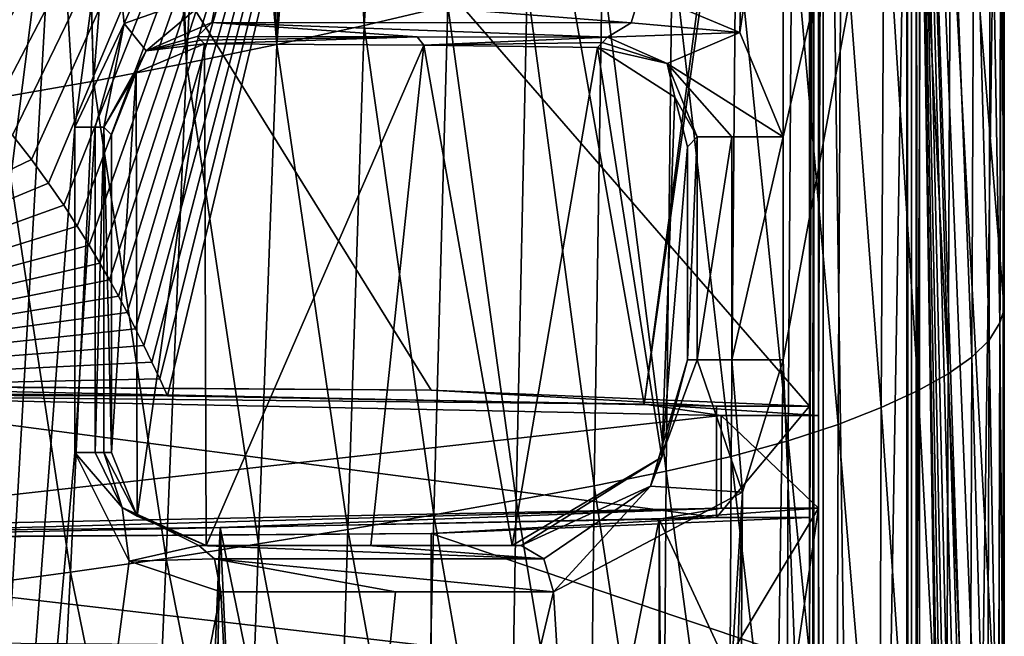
# Model space of a CAD drawing. Extents: x -250 to 250, y -430 to 356.
# Tile 532 of 656: x 230.39 to 241, y -376.58 to -369.94. Entities that reach past the tile are written whole.
import ezdxf

# ---------------------------------------------------------------- set-up
doc = ezdxf.new("R2010")
doc.units = 0
doc.header["$LTSCALE"] = 26.699852
for name, color, linetype in [('4402', 7, 'CONTINUOUS'), ('4465', 7, 'CONTINUOUS'), ('4468', 7, 'CONTINUOUS'), ('4498', 7, 'CONTINUOUS'), ('4507', 7, 'CONTINUOUS'), ('4509', 7, 'CONTINUOUS'), ('4540', 7, 'CONTINUOUS'), ('4558', 7, 'CONTINUOUS'), ('4586', 7, 'CONTINUOUS'), ('4591', 7, 'CONTINUOUS'), ('4595', 7, 'CONTINUOUS'), ('4596', 7, 'CONTINUOUS'), ('4600', 7, 'CONTINUOUS'), ('4623', 7, 'CONTINUOUS'), ('4629', 7, 'CONTINUOUS'), ('4641', 7, 'CONTINUOUS'), ('4656', 7, 'CONTINUOUS'), ('4702', 7, 'CONTINUOUS'), ('4711', 7, 'CONTINUOUS'), ('4723', 7, 'CONTINUOUS'), ('4729', 7, 'CONTINUOUS'), ('4774', 7, 'CONTINUOUS'), ('4775', 7, 'CONTINUOUS'), ('4784', 7, 'CONTINUOUS'), ('4788', 7, 'CONTINUOUS'), ('4818', 7, 'CONTINUOUS'), ('4858', 7, 'CONTINUOUS'), ('4865', 7, 'CONTINUOUS'), ('4876', 7, 'CONTINUOUS'), ('4886', 7, 'CONTINUOUS'), ('4902', 7, 'CONTINUOUS'), ('4919', 7, 'CONTINUOUS'), ('4950', 7, 'CONTINUOUS'), ('4992', 7, 'CONTINUOUS'), ('5003', 7, 'CONTINUOUS'), ('5010', 7, 'CONTINUOUS'), ('5019', 7, 'CONTINUOUS'), ('5054', 7, 'CONTINUOUS'), ('5064', 7, 'CONTINUOUS'), ('5095', 7, 'CONTINUOUS'), ('5113', 7, 'CONTINUOUS'), ('5117', 7, 'CONTINUOUS')]:
    doc.layers.add(name, color=color, linetype=linetype)

msp = doc.modelspace()

# ---------------------------------------------------------------- linework, layer by layer
at = {"layer": '4402', "color": 7, "linetype": 'CONTINUOUS'}
for points in [[(231.299, -374.6, -14.392), (231.382, -374.6, -12.01), (231.658, -375.284, -11.859), (231.299, -374.6, -14.392)], [(231.497, -375.191, -14.266), (231.299, -374.6, -14.392), (231.658, -375.284, -11.859), (231.497, -375.191, -14.266)], [(232.404, -375.6, -11.408), (231.497, -375.191, -14.266), (231.658, -375.284, -11.859), (232.404, -375.6, -11.408)], [(232.325, -375.6, -13.66), (231.497, -375.191, -14.266), (232.404, -375.6, -11.408), (232.325, -375.6, -13.66)]]:
    msp.add_3dface(points, dxfattribs=at)
at = {"layer": '4465', "color": 7, "linetype": 'CONTINUOUS'}
for points in [[(236.726, -370.125, -10.176), (237.367, -370.407, -8.925), (236.672, -370.181, -8.616), (236.726, -370.125, -10.176)], [(236.672, -370.181, -8.616), (237.367, -370.407, -8.925), (236.618, -370.237, -7.069), (236.672, -370.181, -8.616)], [(236.618, -370.237, -7.069), (237.367, -370.407, -8.925), (237.452, -370.772, -5.47), (236.618, -370.237, -7.069)], [(237.367, -370.407, -8.925), (237.692, -371.197, -8.155), (237.452, -370.772, -5.47), (237.367, -370.407, -8.925)], [(237.452, -370.772, -5.47), (237.692, -371.197, -8.155), (237.587, -371.306, -5.15), (237.452, -370.772, -5.47)]]:
    msp.add_3dface(points, dxfattribs=at)
at = {"layer": '4468', "color": 7, "linetype": 'CONTINUOUS'}
for points in [[(232.465, -369.966, -13.994), (232.531, -369.619, -14.117), (236.981, -369.97, -10.396), (232.465, -369.966, -13.994)], [(232.531, -369.619, -14.117), (237.085, -369.625, -10.486), (236.981, -369.97, -10.396), (232.531, -369.619, -14.117)], [(232.305, -370.119, -13.693), (232.465, -369.966, -13.994), (234.674, -370.121, -12.138), (232.305, -370.119, -13.693)], [(236.726, -370.125, -10.176), (232.465, -369.966, -13.994), (236.981, -369.97, -10.396), (236.726, -370.125, -10.176)], [(234.674, -370.121, -12.138), (232.465, -369.966, -13.994), (236.726, -370.125, -10.176), (234.674, -370.121, -12.138)]]:
    msp.add_3dface(points, dxfattribs=at)
at = {"layer": '4498', "color": 7, "linetype": 'CONTINUOUS'}
for points in [[(232.325, -375.6, -13.66), (232.404, -375.6, -11.408), (234.148, -375.6, -12.512), (232.325, -375.6, -13.66)], [(234.148, -375.6, -12.512), (232.404, -375.6, -11.408), (235.795, -375.6, -11.123), (234.148, -375.6, -12.512)], [(232.404, -375.6, -11.408), (234.176, -375.6, -10.038), (235.795, -375.6, -11.123), (232.404, -375.6, -11.408)], [(234.176, -375.6, -10.038), (235.7, -375.6, -8.395), (235.795, -375.6, -11.123), (234.176, -375.6, -10.038)]]:
    msp.add_3dface(points, dxfattribs=at)
at = {"layer": '4507', "color": 7, "linetype": 'CONTINUOUS'}
for points in [[(240.086, -360.554, -0.4), (240.051, -360.589, -1.4), (240.086, -426.15, -0.4), (240.086, -360.554, -0.4)], [(240.086, -426.15, -0.4), (240.051, -360.589, -1.4), (240.051, -426.349, -1.4), (240.086, -426.15, -0.4)]]:
    msp.add_3dface(points, dxfattribs=at)
at = {"layer": '4509', "color": 7, "linetype": 'CONTINUOUS'}
for points in [[(238.9, -375.3), (238.9, -374.1), (237.9, -375.3), (238.9, -375.3)], [(237.9, -375.3), (238.9, -374.1), (237.9, -374.1), (237.9, -375.3)]]:
    msp.add_3dface(points, dxfattribs=at)
at = {"layer": '4540', "color": 7, "linetype": 'CONTINUOUS'}
for points in [[(238.618, -371.197, -8.4), (240.995, -360.731, -0.4), (238.618, -373.6, -8.4), (238.618, -371.197, -8.4)], [(238.618, -367.003, -8.4), (240.995, -360.731, -0.4), (238.618, -371.197, -8.4), (238.618, -367.003, -8.4)], [(240.995, -360.731, -0.4), (240.769, -428.308, -2.711), (238.618, -373.6, -8.4), (240.995, -360.731, -0.4)], [(240.769, -428.308, -2.711), (240.995, -360.731, -0.4), (240.963, -427.325, -1.09), (240.769, -428.308, -2.711)], [(240.963, -427.325, -1.09), (240.995, -360.731, -0.4), (240.995, -426.15, -0.4), (240.963, -427.325, -1.09)], [(238.203, -368.068, -9.037), (238.618, -367.003, -8.4), (238.15, -370.075, -9.115), (238.203, -368.068, -9.037)], [(238.15, -370.075, -9.115), (238.618, -367.003, -8.4), (238.618, -371.197, -8.4), (238.15, -370.075, -9.115)], [(229.919, -374.6, -15.225), (230.787, -367.784, -14.917), (229.388, -392.284, -15.387), (229.919, -374.6, -15.225)], [(230.787, -367.784, -14.917), (230.987, -371.094, -14.838), (229.388, -392.284, -15.387), (230.787, -367.784, -14.917)], [(230.008, -369.504, -15.196), (230.787, -367.784, -14.917), (229.919, -374.6, -15.225), (230.008, -369.504, -15.196)], [(230.787, -367.784, -14.917), (231.355, -368.371, -14.684), (230.987, -371.094, -14.838), (230.787, -367.784, -14.917)], [(237.085, -369.625, -10.486), (238.203, -368.068, -9.037), (238.15, -370.075, -9.115), (237.085, -369.625, -10.486)], [(230.987, -371.094, -14.838), (231.355, -368.371, -14.684), (231.519, -369.977, -14.612), (230.987, -371.094, -14.838)], [(231.355, -368.371, -14.684), (232.142, -368.581, -14.317), (231.519, -369.977, -14.612), (231.355, -368.371, -14.684)], [(231.519, -369.977, -14.612), (232.142, -368.581, -14.317), (232.531, -369.619, -14.117), (231.519, -369.977, -14.612)], [(230.987, -371.094, -14.838), (230.987, -374.6, -14.838), (229.388, -392.284, -15.387), (230.987, -371.094, -14.838)], [(238.618, -373.6, -8.4), (237.8, -428.84, -9.6), (238.18, -375.028, -9.072), (238.618, -373.6, -8.4)], [(240.769, -428.308, -2.711), (237.8, -428.84, -9.6), (238.618, -373.6, -8.4), (240.769, -428.308, -2.711)], [(230.987, -374.6, -14.838), (231.575, -375.77, -14.587), (229.388, -392.284, -15.387), (230.987, -374.6, -14.838)], [(236.143, -376.1, -11.482), (238.18, -375.028, -9.072), (237.128, -392.105, -10.436), (236.143, -376.1, -11.482)], [(237.8, -428.84, -9.6), (237.128, -411.605, -10.436), (238.18, -375.028, -9.072), (237.8, -428.84, -9.6)], [(238.18, -375.028, -9.072), (237.128, -411.605, -10.436), (237.128, -392.105, -10.436), (238.18, -375.028, -9.072)], [(231.575, -375.77, -14.587), (232.561, -376.1, -14.101), (229.388, -392.284, -15.387), (231.575, -375.77, -14.587)], [(229.388, -392.284, -15.387), (232.561, -376.1, -14.101), (233.204, -388.45, -13.737), (229.388, -392.284, -15.387)], [(232.561, -376.1, -14.101), (234.443, -376.1, -12.916), (233.204, -388.45, -13.737), (232.561, -376.1, -14.101)], [(236.143, -376.1, -11.482), (237.128, -392.105, -10.436), (233.204, -388.45, -13.737), (236.143, -376.1, -11.482)], [(234.443, -376.1, -12.916), (236.143, -376.1, -11.482), (233.204, -388.45, -13.737), (234.443, -376.1, -12.916)]]:
    msp.add_3dface(points, dxfattribs=at)
at = {"layer": '4558', "color": 7, "linetype": 'CONTINUOUS'}
for points in [[(238.9, -360.54, 0), (238.9, -374.1), (238.949, -360.589, -1.4), (238.9, -360.54, 0)], [(238.9, -426.15, 0), (238.914, -426.15, -0.4), (238.949, -360.589, -1.4), (238.9, -426.15, 0)], [(238.9, -376.856), (238.9, -426.15, 0), (238.949, -360.589, -1.4), (238.9, -376.856)], [(238.9, -375.3), (238.9, -376.856), (238.949, -360.589, -1.4), (238.9, -375.3)], [(238.9, -374.1), (238.9, -375.3), (238.949, -360.589, -1.4), (238.9, -374.1)], [(238.949, -360.589, -1.4), (238.914, -426.15, -0.4), (238.915, -426.267, -0.435), (238.949, -360.589, -1.4)], [(238.949, -426.349, -1.4), (238.949, -360.589, -1.4), (238.915, -426.267, -0.435), (238.949, -426.349, -1.4)]]:
    msp.add_3dface(points, dxfattribs=at)
at = {"layer": '4586', "color": 7, "linetype": 'CONTINUOUS'}
for points in [[(231.575, -375.77, -14.587), (230.987, -374.6, -14.838), (231.497, -375.191, -14.266), (231.575, -375.77, -14.587)], [(231.497, -375.191, -14.266), (230.987, -374.6, -14.838), (231.209, -374.6, -14.661), (231.497, -375.191, -14.266)], [(231.299, -374.6, -14.392), (231.497, -375.191, -14.266), (231.209, -374.6, -14.661), (231.299, -374.6, -14.392)], [(232.325, -375.6, -13.66), (231.575, -375.77, -14.587), (231.497, -375.191, -14.266), (232.325, -375.6, -13.66)], [(232.492, -375.746, -13.971), (231.575, -375.77, -14.587), (232.325, -375.6, -13.66), (232.492, -375.746, -13.971)], [(232.561, -376.1, -14.101), (231.575, -375.77, -14.587), (232.492, -375.746, -13.971), (232.561, -376.1, -14.101)]]:
    msp.add_3dface(points, dxfattribs=at)
at = {"layer": '4591', "color": 7, "linetype": 'CONTINUOUS'}
for points in [[(237.587, -373.6, -5.15), (237.692, -371.197, -8.155), (237.692, -373.6, -8.155), (237.587, -373.6, -5.15)], [(237.587, -371.306, -5.15), (237.692, -371.197, -8.155), (237.587, -373.6, -5.15), (237.587, -371.306, -5.15)]]:
    msp.add_3dface(points, dxfattribs=at)
at = {"layer": '4595', "color": 7, "linetype": 'CONTINUOUS'}
for points in [[(231.756, -370.271, -14.105), (232.305, -370.119, -13.693), (232.344, -370.158, -12.558), (231.756, -370.271, -14.105)], [(231.756, -370.271, -14.105), (232.384, -370.197, -11.421), (231.65, -370.506, -11.863), (231.756, -370.271, -14.105)], [(232.384, -370.197, -11.421), (231.756, -370.271, -14.105), (232.344, -370.158, -12.558), (232.384, -370.197, -11.421)], [(231.299, -371.094, -14.392), (231.756, -370.271, -14.105), (231.65, -370.506, -11.863), (231.299, -371.094, -14.392)], [(231.382, -371.176, -12.01), (231.299, -371.094, -14.392), (231.65, -370.506, -11.863), (231.382, -371.176, -12.01)]]:
    msp.add_3dface(points, dxfattribs=at)
at = {"layer": '4596', "color": 7, "linetype": 'CONTINUOUS'}
for points in [[(231.299, -371.094, -14.392), (231.382, -371.176, -12.01), (231.382, -374.6, -12.01), (231.299, -371.094, -14.392)], [(231.299, -374.6, -14.392), (231.299, -371.094, -14.392), (231.382, -374.6, -12.01), (231.299, -374.6, -14.392)]]:
    msp.add_3dface(points, dxfattribs=at)
at = {"layer": '4600', "color": 7, "linetype": 'CONTINUOUS'}
for points in [[(234.828, -373.928, 9.83), (225, -373.857, 13.9), (227.027, -373.878, 12.74), (234.828, -373.928, 9.83)], [(237.9, -374.1), (234.828, -373.928, 9.83), (227.027, -373.878, 12.74), (237.9, -374.1)], [(238.9, -374.1), (234.828, -373.928, 9.83), (237.9, -374.1), (238.9, -374.1)]]:
    msp.add_3dface(points, dxfattribs=at)
at = {"layer": '4623', "color": 7, "linetype": 'CONTINUOUS'}
for points in [[(232.325, -375.6, -13.66), (234.148, -375.6, -12.512), (236.041, -375.746, -11.377), (232.325, -375.6, -13.66)], [(232.492, -375.746, -13.971), (232.325, -375.6, -13.66), (236.041, -375.746, -11.377), (232.492, -375.746, -13.971)], [(234.148, -375.6, -12.512), (235.795, -375.6, -11.123), (236.041, -375.746, -11.377), (234.148, -375.6, -12.512)], [(234.443, -376.1, -12.916), (232.561, -376.1, -14.101), (232.492, -375.746, -13.971), (234.443, -376.1, -12.916)], [(236.143, -376.1, -11.482), (234.443, -376.1, -12.916), (232.492, -375.746, -13.971), (236.143, -376.1, -11.482)], [(236.143, -376.1, -11.482), (232.492, -375.746, -13.971), (236.041, -375.746, -11.377), (236.143, -376.1, -11.482)]]:
    msp.add_3dface(points, dxfattribs=at)
at = {"layer": '4629', "color": 7, "linetype": 'CONTINUOUS'}
for points in [[(237.085, -369.625, -10.486), (238.15, -370.075, -9.115), (236.981, -369.97, -10.396), (237.085, -369.625, -10.486)], [(238.15, -370.075, -9.115), (236.726, -370.125, -10.176), (236.981, -369.97, -10.396), (238.15, -370.075, -9.115)], [(236.726, -370.125, -10.176), (238.15, -370.075, -9.115), (237.367, -370.407, -8.925), (236.726, -370.125, -10.176)], [(238.15, -370.075, -9.115), (238.618, -371.197, -8.4), (237.367, -370.407, -8.925), (238.15, -370.075, -9.115)], [(237.692, -371.197, -8.155), (237.367, -370.407, -8.925), (238.064, -371.197, -8.621), (237.692, -371.197, -8.155)], [(237.367, -370.407, -8.925), (238.618, -371.197, -8.4), (238.064, -371.197, -8.621), (237.367, -370.407, -8.925)]]:
    msp.add_3dface(points, dxfattribs=at)
at = {"layer": '4641', "color": 7, "linetype": 'CONTINUOUS'}
for points in [[(232.305, -370.119, -13.693), (234.674, -370.121, -12.138), (232.344, -370.158, -12.558), (232.305, -370.119, -13.693)], [(234.674, -370.121, -12.138), (232.384, -370.197, -11.421), (232.344, -370.158, -12.558), (234.674, -370.121, -12.138)], [(232.384, -370.197, -11.421), (234.674, -370.121, -12.138), (234.747, -370.211, -9.485), (232.384, -370.197, -11.421)], [(234.674, -370.121, -12.138), (236.726, -370.125, -10.176), (234.747, -370.211, -9.485), (234.674, -370.121, -12.138)], [(236.726, -370.125, -10.176), (236.672, -370.181, -8.616), (234.747, -370.211, -9.485), (236.726, -370.125, -10.176)], [(236.672, -370.181, -8.616), (236.618, -370.237, -7.069), (234.747, -370.211, -9.485), (236.672, -370.181, -8.616)]]:
    msp.add_3dface(points, dxfattribs=at)
at = {"layer": '4656', "color": 7, "linetype": 'CONTINUOUS'}
for points in [[(231.65, -370.506, -11.863), (232.384, -370.197, -11.421), (231.658, -375.284, -11.859), (231.65, -370.506, -11.863)], [(232.384, -370.197, -11.421), (232.404, -375.6, -11.408), (231.658, -375.284, -11.859), (232.384, -370.197, -11.421)], [(232.384, -370.197, -11.421), (234.747, -370.211, -9.485), (232.404, -375.6, -11.408), (232.384, -370.197, -11.421)], [(232.404, -375.6, -11.408), (234.747, -370.211, -9.485), (234.176, -375.6, -10.038), (232.404, -375.6, -11.408)], [(234.747, -370.211, -9.485), (235.7, -375.6, -8.395), (234.176, -375.6, -10.038), (234.747, -370.211, -9.485)], [(234.747, -370.211, -9.485), (236.618, -370.237, -7.069), (235.7, -375.6, -8.395), (234.747, -370.211, -9.485)], [(235.7, -375.6, -8.395), (236.618, -370.237, -7.069), (237.311, -374.65, -5.779), (235.7, -375.6, -8.395)], [(236.618, -370.237, -7.069), (237.452, -370.772, -5.47), (237.311, -374.65, -5.779), (236.618, -370.237, -7.069)], [(231.382, -374.6, -12.01), (231.65, -370.506, -11.863), (231.658, -375.284, -11.859), (231.382, -374.6, -12.01)], [(231.382, -371.176, -12.01), (231.65, -370.506, -11.863), (231.382, -374.6, -12.01), (231.382, -371.176, -12.01)], [(237.452, -370.772, -5.47), (237.587, -371.306, -5.15), (237.311, -374.65, -5.779), (237.452, -370.772, -5.47)], [(237.587, -371.306, -5.15), (237.587, -373.6, -5.15), (237.311, -374.65, -5.779), (237.587, -371.306, -5.15)]]:
    msp.add_3dface(points, dxfattribs=at)
at = {"layer": '4702', "color": 7, "linetype": 'CONTINUOUS'}
for points in [[(225, -358.1, 13.9), (225, -373.857, 13.9), (234.828, -373.928, 9.83), (225, -358.1, 13.9)], [(238.9, -360.54, 0), (225, -358.1, 13.9), (238.9, -374.1), (238.9, -360.54, 0)], [(238.9, -374.1), (225, -358.1, 13.9), (234.828, -373.928, 9.83), (238.9, -374.1)], [(234.827, -375.472, 9.83), (238.9, -376.856), (238.9, -375.3), (234.827, -375.472, 9.83)], [(225, -375.543, 13.9), (234.828, -376.684, 9.83), (234.827, -375.472, 9.83), (225, -375.543, 13.9)], [(225, -376.613, 13.9), (234.828, -376.684, 9.83), (225, -375.543, 13.9), (225, -376.613, 13.9)], [(234.828, -376.684, 9.83), (238.9, -376.856), (234.827, -375.472, 9.83), (234.828, -376.684, 9.83)]]:
    msp.add_3dface(points, dxfattribs=at)
at = {"layer": '4711', "color": 7, "linetype": 'CONTINUOUS'}
for points in [[(225, -372.2, -17), (231, -366.2, -17), (228.296, -371.213, -15.532), (225, -372.2, -17)], [(231, -366.2, -17), (228.705, -370.919, -15.565), (228.296, -371.213, -15.532), (231, -366.2, -17)], [(230.008, -369.504, -15.196), (228.705, -370.919, -15.565), (231, -366.2, -17), (230.008, -369.504, -15.196)]]:
    msp.add_3dface(points, dxfattribs=at)
at = {"layer": '4723', "color": 7, "linetype": 'CONTINUOUS'}
for points in [[(240.051, -360.589, -1.4), (238.949, -426.349, -1.4), (240.051, -426.349, -1.4), (240.051, -360.589, -1.4)], [(238.949, -360.589, -1.4), (238.949, -426.349, -1.4), (240.051, -360.589, -1.4), (238.949, -360.589, -1.4)]]:
    msp.add_3dface(points, dxfattribs=at)
at = {"layer": '4729', "color": 7, "linetype": 'CONTINUOUS'}
for points in [[(238.18, -375.028, -9.072), (237.189, -374.962, -9.102), (237.692, -373.6, -8.155), (238.18, -375.028, -9.072)], [(238.18, -375.028, -9.072), (237.692, -373.6, -8.155), (238.064, -373.6, -8.621), (238.18, -375.028, -9.072)], [(238.618, -373.6, -8.4), (238.18, -375.028, -9.072), (238.064, -373.6, -8.621), (238.618, -373.6, -8.4)], [(235.795, -375.6, -11.123), (237.189, -374.962, -9.102), (236.041, -375.746, -11.377), (235.795, -375.6, -11.123)], [(237.189, -374.962, -9.102), (236.143, -376.1, -11.482), (236.041, -375.746, -11.377), (237.189, -374.962, -9.102)], [(238.18, -375.028, -9.072), (236.143, -376.1, -11.482), (237.189, -374.962, -9.102), (238.18, -375.028, -9.072)]]:
    msp.add_3dface(points, dxfattribs=at)
at = {"layer": '4774', "color": 7, "linetype": 'CONTINUOUS'}
msp.add_3dface([(230.707, -366.2, -17.707), (225, -371.907, -17.707), (230.383, -366.2, -17.924), (230.707, -366.2, -17.707)], dxfattribs=at)
at = {"layer": '4775', "color": 7, "linetype": 'CONTINUOUS'}
for points in [[(230.924, -366.2, -17.383), (225, -372.2, -17), (230.707, -366.2, -17.707), (230.924, -366.2, -17.383)], [(230.707, -366.2, -17.707), (225, -372.2, -17), (225, -371.907, -17.707), (230.707, -366.2, -17.707)], [(231, -366.2, -17), (225, -372.2, -17), (230.924, -366.2, -17.383), (231, -366.2, -17)]]:
    msp.add_3dface(points, dxfattribs=at)
at = {"layer": '4784', "color": 7, "linetype": 'CONTINUOUS'}
for points in [[(234.827, -375.472, 9.83), (237.9, -375.3), (227.026, -375.522, 12.74), (234.827, -375.472, 9.83)], [(234.827, -375.472, 9.83), (238.9, -375.3), (237.9, -375.3), (234.827, -375.472, 9.83)], [(225, -375.543, 13.9), (234.827, -375.472, 9.83), (227.026, -375.522, 12.74), (225, -375.543, 13.9)]]:
    msp.add_3dface(points, dxfattribs=at)
at = {"layer": '4788', "color": 7, "linetype": 'CONTINUOUS'}
for points in [[(237.692, -373.6, -8.155), (238.064, -371.197, -8.621), (238.064, -373.6, -8.621), (237.692, -373.6, -8.155)], [(237.692, -371.197, -8.155), (238.064, -371.197, -8.621), (237.692, -373.6, -8.155), (237.692, -371.197, -8.155)], [(238.618, -371.197, -8.4), (238.618, -373.6, -8.4), (238.064, -373.6, -8.621), (238.618, -371.197, -8.4)], [(238.064, -371.197, -8.621), (238.618, -371.197, -8.4), (238.064, -373.6, -8.621), (238.064, -371.197, -8.621)]]:
    msp.add_3dface(points, dxfattribs=at)
at = {"layer": '4818', "color": 7, "linetype": 'CONTINUOUS'}
for points in [[(227.026, -375.522, 12.74), (237.9, -375.3), (227.027, -373.878, 12.74), (227.026, -375.522, 12.74)], [(237.9, -375.3), (237.9, -374.1), (227.027, -373.878, 12.74), (237.9, -375.3)]]:
    msp.add_3dface(points, dxfattribs=at)
at = {"layer": '4858', "color": 7, "linetype": 'CONTINUOUS'}
for points in [[(231.519, -369.977, -14.612), (232.531, -369.619, -14.117), (231.756, -370.271, -14.105), (231.519, -369.977, -14.612)], [(232.531, -369.619, -14.117), (232.465, -369.966, -13.994), (231.756, -370.271, -14.105), (232.531, -369.619, -14.117)], [(230.987, -371.094, -14.838), (231.519, -369.977, -14.612), (231.209, -371.094, -14.661), (230.987, -371.094, -14.838)], [(231.519, -369.977, -14.612), (231.299, -371.094, -14.392), (231.209, -371.094, -14.661), (231.519, -369.977, -14.612)], [(231.299, -371.094, -14.392), (231.519, -369.977, -14.612), (231.756, -370.271, -14.105), (231.299, -371.094, -14.392)], [(232.465, -369.966, -13.994), (232.305, -370.119, -13.693), (231.756, -370.271, -14.105), (232.465, -369.966, -13.994)]]:
    msp.add_3dface(points, dxfattribs=at)
at = {"layer": '4865', "color": 7, "linetype": 'CONTINUOUS'}
for points in [[(231.209, -374.6, -14.661), (230.987, -374.6, -14.838), (231.209, -371.094, -14.661), (231.209, -374.6, -14.661)], [(230.987, -374.6, -14.838), (230.987, -371.094, -14.838), (231.209, -371.094, -14.661), (230.987, -374.6, -14.838)], [(231.299, -371.094, -14.392), (231.209, -374.6, -14.661), (231.209, -371.094, -14.661), (231.299, -371.094, -14.392)], [(231.299, -374.6, -14.392), (231.209, -374.6, -14.661), (231.299, -371.094, -14.392), (231.299, -374.6, -14.392)]]:
    msp.add_3dface(points, dxfattribs=at)
at = {"layer": '4876', "color": 7, "linetype": 'CONTINUOUS'}
for points in [[(237.311, -374.65, -5.779), (237.587, -373.6, -5.15), (237.189, -374.962, -9.102), (237.311, -374.65, -5.779)], [(237.189, -374.962, -9.102), (237.587, -373.6, -5.15), (237.692, -373.6, -8.155), (237.189, -374.962, -9.102)], [(235.795, -375.6, -11.123), (235.7, -375.6, -8.395), (237.311, -374.65, -5.779), (235.795, -375.6, -11.123)], [(235.795, -375.6, -11.123), (237.311, -374.65, -5.779), (237.189, -374.962, -9.102), (235.795, -375.6, -11.123)]]:
    msp.add_3dface(points, dxfattribs=at)
at = {"layer": '4886', "color": 7, "linetype": 'CONTINUOUS'}
for points in [[(240.995, -360.731, -0.4), (240.086, -360.554, -0.4), (240.086, -426.15, -0.4), (240.995, -360.731, -0.4)], [(240.995, -426.15, -0.4), (240.995, -360.731, -0.4), (240.086, -426.15, -0.4), (240.995, -426.15, -0.4)]]:
    msp.add_3dface(points, dxfattribs=at)
at = {"layer": '4902', "color": 7, "linetype": 'CONTINUOUS'}
for points in [[(237.95, -375.2), (229.093, -375.443, 13.924), (227.026, -375.423, 12.79), (237.95, -375.2)], [(232.555, -375.406, 11.786), (229.093, -375.443, 13.924), (237.95, -375.2), (232.555, -375.406, 11.786)], [(237.283, -375.317, 6.717), (232.555, -375.406, 11.786), (237.95, -375.2), (237.283, -375.317, 6.717)], [(239, -375.2), (237.283, -375.317, 6.717), (237.95, -375.2), (239, -375.2)]]:
    msp.add_3dface(points, dxfattribs=at)
at = {"layer": '4919', "color": 7, "linetype": 'CONTINUOUS'}
for points in [[(228.1, -417.1, 18.618), (229.093, -375.443, 13.924), (230.813, -418.333, 17.424), (228.1, -417.1, 18.618)], [(229.093, -375.443, 13.924), (232.555, -375.406, 11.786), (230.813, -418.333, 17.424), (229.093, -375.443, 13.924)], [(230.813, -418.333, 17.424), (232.555, -375.406, 11.786), (231.7, -420.7, 17.008), (230.813, -418.333, 17.424)], [(231.7, -422.641, 17.223), (231.7, -421.672, 17.116), (232.555, -375.406, 11.786), (231.7, -422.641, 17.223)], [(231.7, -422.641, 17.223), (232.555, -375.406, 11.786), (234.771, -423.591, 13.527), (231.7, -422.641, 17.223)], [(231.7, -420.7, 17.008), (232.555, -375.406, 11.786), (231.7, -421.672, 17.116), (231.7, -420.7, 17.008)], [(234.771, -423.591, 13.527), (232.555, -375.406, 11.786), (234.952, -387.104, 9.847), (234.771, -423.591, 13.527)]]:
    msp.add_3dface(points, dxfattribs=at)
at = {"layer": '4950', "color": 7, "linetype": 'CONTINUOUS'}
for points in [[(225.292, -373.945, 14.596), (230.318, -371.181, 12.951), (230.521, -371.443, 12.865), (225.292, -373.945, 14.596)], [(225.292, -373.945, 14.596), (230.521, -371.443, 12.865), (230.706, -371.696, 12.785), (225.292, -373.945, 14.596)], [(225.292, -373.945, 14.596), (230.706, -371.696, 12.785), (230.87, -371.936, 12.71), (225.292, -373.945, 14.596)], [(225.292, -373.945, 14.596), (230.87, -371.936, 12.71), (231.015, -372.159, 12.642), (225.292, -373.945, 14.596)], [(225.292, -373.945, 14.596), (231.015, -372.159, 12.642), (231.143, -372.365, 12.58), (225.292, -373.945, 14.596)], [(225.292, -373.945, 14.596), (231.143, -372.365, 12.58), (231.258, -372.558, 12.524), (225.292, -373.945, 14.596)], [(225.292, -373.945, 14.596), (231.258, -372.558, 12.524), (231.361, -372.739, 12.471), (225.292, -373.945, 14.596)], [(225.292, -373.945, 14.596), (231.361, -372.739, 12.471), (231.458, -372.915, 12.422), (225.292, -373.945, 14.596)], [(225.292, -373.945, 14.596), (231.458, -372.915, 12.422), (231.551, -373.09, 12.373), (225.292, -373.945, 14.596)], [(225.292, -373.945, 14.596), (231.551, -373.09, 12.373), (231.642, -373.266, 12.324), (225.292, -373.945, 14.596)], [(225.292, -373.945, 14.596), (231.642, -373.266, 12.324), (231.731, -373.445, 12.276), (225.292, -373.945, 14.596)], [(225.292, -373.945, 14.596), (231.731, -373.445, 12.276), (231.819, -373.626, 12.227), (225.292, -373.945, 14.596)], [(225.292, -373.945, 14.596), (231.819, -373.626, 12.227), (231.904, -373.807, 12.179), (225.292, -373.945, 14.596)], [(231.987, -373.988, 12.132), (225.292, -373.945, 14.596), (231.904, -373.807, 12.179), (231.987, -373.988, 12.132)], [(225.292, -373.945, 14.596), (231.987, -373.988, 12.132), (228.928, -373.958, 13.844), (225.292, -373.945, 14.596)]]:
    msp.add_3dface(points, dxfattribs=at)
at = {"layer": '4992', "color": 7, "linetype": 'CONTINUOUS'}
for points in [[(239.049, -360.827, -1.4), (239.951, -425.88, -1.4), (239.049, -425.88, -1.4), (239.049, -360.827, -1.4)], [(239.951, -360.827, -1.4), (239.951, -425.88, -1.4), (239.049, -360.827, -1.4), (239.951, -360.827, -1.4)]]:
    msp.add_3dface(points, dxfattribs=at)
at = {"layer": '5003', "color": 7, "linetype": 'CONTINUOUS'}
for points in [[(237.283, -375.317, 6.717), (239, -375.2), (238, -376.865, 5.196), (237.283, -375.317, 6.717)], [(238, -376.865, 5.196), (239, -375.2), (238.748, -376.909, 2.646), (238, -376.865, 5.196)], [(239, -375.2), (239, -376.956), (238.748, -376.909, 2.646), (239, -375.2)], [(232.555, -375.406, 11.786), (237.283, -375.317, 6.717), (234.952, -387.104, 9.847), (232.555, -375.406, 11.786)], [(237.283, -375.317, 6.717), (237.261, -425.028, 6.757), (234.952, -387.104, 9.847), (237.283, -375.317, 6.717)], [(237.261, -425.028, 6.757), (237.283, -375.317, 6.717), (237.655, -425.167, 5.988), (237.261, -425.028, 6.757)], [(237.655, -425.167, 5.988), (237.283, -375.317, 6.717), (238, -376.865, 5.196), (237.655, -425.167, 5.988)]]:
    msp.add_3dface(points, dxfattribs=at)
at = {"layer": '5010', "color": 7, "linetype": 'CONTINUOUS'}
for points in [[(227.026, -373.977, 12.791), (237.95, -374.2), (227.026, -375.423, 12.79), (227.026, -373.977, 12.791)], [(237.95, -374.2), (237.95, -375.2), (227.026, -375.423, 12.79), (237.95, -374.2)]]:
    msp.add_3dface(points, dxfattribs=at)
at = {"layer": '5019', "color": 7, "linetype": 'CONTINUOUS'}
for points in [[(240, -360.778), (240, -425.422), (239.951, -360.827, -1.4), (240, -360.778)], [(240, -425.422), (240, -425.675, -0.011), (239.951, -360.827, -1.4), (240, -425.422)], [(239.951, -360.827, -1.4), (240, -425.675, -0.011), (239.951, -425.88, -1.4), (239.951, -360.827, -1.4)]]:
    msp.add_3dface(points, dxfattribs=at)
at = {"layer": '5054', "color": 7, "linetype": 'CONTINUOUS'}
for points in [[(241, -366.895), (241, -373.054), (240, -360.778), (241, -366.895)], [(241, -397.645), (241, -403.792), (240, -360.778), (241, -397.645)], [(241, -393.379), (241, -397.645), (240, -360.778), (241, -393.379)], [(241, -416.128), (241, -422.267), (240, -360.778), (241, -416.128)], [(241, -373.054), (241, -379.193), (240, -360.778), (241, -373.054)], [(241, -385.336), (241, -391.488), (240, -360.778), (241, -385.336)], [(240, -360.778), (241, -425.422), (240, -425.422), (240, -360.778)], [(241, -403.792), (241, -409.969), (240, -360.778), (241, -403.792)], [(241, -379.193), (241, -385.336), (240, -360.778), (241, -379.193)], [(241, -422.267), (241, -425.422), (240, -360.778), (241, -422.267)], [(241, -409.969), (241, -416.128), (240, -360.778), (241, -409.969)], [(241, -391.488), (241, -393.379), (240, -360.778), (241, -391.488)], [(237.95, -374.2), (239, -374.2), (239, -375.2), (237.95, -374.2)], [(237.95, -374.2), (239, -375.2), (237.95, -375.2), (237.95, -374.2)]]:
    msp.add_3dface(points, dxfattribs=at)
at = {"layer": '5064', "color": 7, "linetype": 'CONTINUOUS'}
for points in [[(239, -360.072), (237.12, -374.078, 7.007), (234.93, -361.658, 9.869), (239, -360.072)], [(239, -360.778), (237.12, -374.078, 7.007), (239, -360.072), (239, -360.778)], [(239, -374.2), (237.12, -374.078, 7.007), (239, -360.778), (239, -374.2)], [(229.237, -370.057, 13.343), (229.056, -369.907, 13.4), (234.93, -361.658, 9.869), (229.237, -370.057, 13.343)], [(229.408, -370.207, 13.288), (229.237, -370.057, 13.343), (234.93, -361.658, 9.869), (229.408, -370.207, 13.288)], [(229.568, -370.357, 13.234), (229.408, -370.207, 13.288), (234.93, -361.658, 9.869), (229.568, -370.357, 13.234)], [(229.721, -370.509, 13.18), (229.568, -370.357, 13.234), (234.93, -361.658, 9.869), (229.721, -370.509, 13.18)], [(229.869, -370.664, 13.126), (229.721, -370.509, 13.18), (234.93, -361.658, 9.869), (229.869, -370.664, 13.126)], [(230.1, -370.92, 13.038), (229.869, -370.664, 13.126), (234.93, -361.658, 9.869), (230.1, -370.92, 13.038)], [(230.318, -371.181, 12.951), (230.1, -370.92, 13.038), (234.93, -361.658, 9.869), (230.318, -371.181, 12.951)], [(230.521, -371.443, 12.865), (230.318, -371.181, 12.951), (234.93, -361.658, 9.869), (230.521, -371.443, 12.865)], [(230.706, -371.696, 12.785), (230.521, -371.443, 12.865), (234.93, -361.658, 9.869), (230.706, -371.696, 12.785)], [(230.87, -371.936, 12.71), (230.706, -371.696, 12.785), (234.93, -361.658, 9.869), (230.87, -371.936, 12.71)], [(231.015, -372.159, 12.642), (230.87, -371.936, 12.71), (234.93, -361.658, 9.869), (231.015, -372.159, 12.642)], [(231.143, -372.365, 12.58), (231.015, -372.159, 12.642), (234.93, -361.658, 9.869), (231.143, -372.365, 12.58)], [(231.258, -372.558, 12.524), (231.143, -372.365, 12.58), (234.93, -361.658, 9.869), (231.258, -372.558, 12.524)], [(231.361, -372.739, 12.471), (231.258, -372.558, 12.524), (234.93, -361.658, 9.869), (231.361, -372.739, 12.471)], [(231.458, -372.915, 12.422), (231.361, -372.739, 12.471), (234.93, -361.658, 9.869), (231.458, -372.915, 12.422)], [(231.551, -373.09, 12.373), (231.458, -372.915, 12.422), (234.93, -361.658, 9.869), (231.551, -373.09, 12.373)], [(231.642, -373.266, 12.324), (231.551, -373.09, 12.373), (234.93, -361.658, 9.869), (231.642, -373.266, 12.324)], [(231.731, -373.445, 12.276), (231.642, -373.266, 12.324), (234.93, -361.658, 9.869), (231.731, -373.445, 12.276)], [(231.819, -373.626, 12.227), (231.731, -373.445, 12.276), (234.93, -361.658, 9.869), (231.819, -373.626, 12.227)], [(231.904, -373.807, 12.179), (231.819, -373.626, 12.227), (234.93, -361.658, 9.869), (231.904, -373.807, 12.179)], [(231.987, -373.988, 12.132), (231.904, -373.807, 12.179), (234.93, -361.658, 9.869), (231.987, -373.988, 12.132)], [(237.12, -374.078, 7.007), (231.987, -373.988, 12.132), (234.93, -361.658, 9.869), (237.12, -374.078, 7.007)]]:
    msp.add_3dface(points, dxfattribs=at)
at = {"layer": '5095', "color": 7, "linetype": 'CONTINUOUS'}
for points in [[(239, -374.2), (239, -360.778), (239.049, -360.827, -1.4), (239, -374.2)], [(239, -374.2), (239.049, -360.827, -1.4), (239.049, -425.88, -1.4), (239, -374.2)], [(239, -375.2), (239, -374.2), (239.049, -425.88, -1.4), (239, -375.2)], [(239, -376.956), (239, -375.2), (239.049, -425.88, -1.4), (239, -376.956)]]:
    msp.add_3dface(points, dxfattribs=at)
at = {"layer": '5113', "color": 7, "linetype": 'CONTINUOUS'}
for points in [[(231.987, -373.988, 12.132), (227.026, -373.977, 12.791), (228.928, -373.958, 13.844), (231.987, -373.988, 12.132)], [(237.95, -374.2), (227.026, -373.977, 12.791), (237.12, -374.078, 7.007), (237.95, -374.2)], [(237.12, -374.078, 7.007), (227.026, -373.977, 12.791), (231.987, -373.988, 12.132), (237.12, -374.078, 7.007)], [(239, -374.2), (237.95, -374.2), (237.12, -374.078, 7.007), (239, -374.2)]]:
    msp.add_3dface(points, dxfattribs=at)
at = {"layer": '5117', "color": 7, "linetype": 'CONTINUOUS'}
for points in [[(234.58, -362.866, 13.089), (234.048, -362.949, 13.494), (234.104, -369.998, 13.907), (234.58, -362.866, 13.089)], [(234.58, -362.866, 13.089), (234.104, -369.998, 13.907), (235.006, -369.786, 13.141), (234.58, -362.866, 13.089)], [(233.723, -362.997, 13.725), (233.164, -370.205, 14.601), (234.104, -369.998, 13.907), (233.723, -362.997, 13.725)], [(233.723, -362.997, 13.725), (233.311, -363.054, 14.001), (233.164, -370.205, 14.601), (233.723, -362.997, 13.725)], [(234.048, -362.949, 13.494), (233.723, -362.997, 13.725), (234.104, -369.998, 13.907), (234.048, -362.949, 13.494)], [(232.839, -363.117, 14.296), (232.552, -363.153, 14.464), (233.164, -370.205, 14.601), (232.839, -363.117, 14.296)], [(233.311, -363.054, 14.001), (232.839, -363.117, 14.296), (233.164, -370.205, 14.601), (233.311, -363.054, 14.001)], [(231.776, -363.243, 14.882), (231.006, -363.323, 15.244), (231.19, -370.597, 15.762), (231.776, -363.243, 14.882)], [(231.776, -363.243, 14.882), (231.19, -370.597, 15.762), (232.191, -370.406, 15.219), (231.776, -363.243, 14.882)], [(231.931, -363.226, 14.803), (231.776, -363.243, 14.882), (232.191, -370.406, 15.219), (231.931, -363.226, 14.803)], [(232.552, -363.153, 14.464), (231.931, -363.226, 14.803), (232.191, -370.406, 15.219), (232.552, -363.153, 14.464)], [(232.552, -363.153, 14.464), (232.191, -370.406, 15.219), (233.164, -370.205, 14.601), (232.552, -363.153, 14.464)], [(230.988, -363.325, 15.252), (230.19, -363.397, 15.574), (230.164, -370.777, 16.23), (230.988, -363.325, 15.252)], [(230.988, -363.325, 15.252), (230.164, -370.777, 16.23), (231.19, -370.597, 15.762), (230.988, -363.325, 15.252)], [(231.006, -363.323, 15.244), (230.988, -363.325, 15.252), (231.19, -370.597, 15.762), (231.006, -363.323, 15.244)], [(241, -373.054), (241, -366.895), (240.962, -367.084, 1.031), (241, -373.054)], [(240.853, -367.304, 2.078), (240.952, -373.204, 1.007), (240.962, -367.084, 1.031), (240.853, -367.304, 2.078)], [(240.952, -373.204, 1.007), (241, -373.054), (240.962, -367.084, 1.031), (240.952, -373.204, 1.007)], [(240.674, -367.527, 3.142), (240.837, -373.388, 2.042), (240.853, -367.304, 2.078), (240.674, -367.527, 3.142)], [(240.837, -373.388, 2.042), (240.952, -373.204, 1.007), (240.853, -367.304, 2.078), (240.837, -373.388, 2.042)], [(240.423, -367.753, 4.221), (240.652, -373.571, 3.111), (240.674, -367.527, 3.142), (240.423, -367.753, 4.221)], [(240.652, -373.571, 3.111), (240.837, -373.388, 2.042), (240.674, -367.527, 3.142), (240.652, -373.571, 3.111)], [(240.1, -367.981, 5.301), (240.397, -373.753, 4.213), (240.423, -367.753, 4.221), (240.1, -367.981, 5.301)], [(240.397, -373.753, 4.213), (240.652, -373.571, 3.111), (240.423, -367.753, 4.221), (240.397, -373.753, 4.213)], [(239.705, -368.213, 6.369), (240.071, -373.933, 5.325), (240.1, -367.981, 5.301), (239.705, -368.213, 6.369)], [(240.071, -373.933, 5.325), (240.397, -373.753, 4.213), (240.1, -367.981, 5.301), (240.071, -373.933, 5.325)], [(239.243, -368.446, 7.417), (239.675, -374.115, 6.426), (239.705, -368.213, 6.369), (239.243, -368.446, 7.417)], [(239.675, -374.115, 6.426), (240.071, -373.933, 5.325), (239.705, -368.213, 6.369), (239.675, -374.115, 6.426)], [(238.713, -368.678, 8.439), (239.21, -374.297, 7.504), (239.243, -368.446, 7.417), (238.713, -368.678, 8.439)], [(239.21, -374.297, 7.504), (239.675, -374.115, 6.426), (239.243, -368.446, 7.417), (239.21, -374.297, 7.504)], [(238.108, -368.905, 9.451), (238.673, -374.474, 8.564), (238.713, -368.678, 8.439), (238.108, -368.905, 9.451)], [(238.673, -374.474, 8.564), (239.21, -374.297, 7.504), (238.713, -368.678, 8.439), (238.673, -374.474, 8.564)], [(237.423, -369.13, 10.452), (238.058, -374.642, 9.63), (238.108, -368.905, 9.451), (237.423, -369.13, 10.452)], [(238.058, -374.642, 9.63), (238.673, -374.474, 8.564), (238.108, -368.905, 9.451), (238.058, -374.642, 9.63)], [(236.669, -369.352, 11.413), (237.357, -374.802, 10.7), (237.423, -369.13, 10.452), (236.669, -369.352, 11.413)], [(237.357, -374.802, 10.7), (238.058, -374.642, 9.63), (237.423, -369.13, 10.452), (237.357, -374.802, 10.7)], [(235.861, -369.57, 12.312), (236.581, -374.959, 11.733), (236.669, -369.352, 11.413), (235.861, -369.57, 12.312)], [(236.581, -374.959, 11.733), (237.357, -374.802, 10.7), (236.669, -369.352, 11.413), (236.581, -374.959, 11.733)], [(235.006, -369.786, 13.141), (235.742, -375.114, 12.695), (235.861, -369.57, 12.312), (235.006, -369.786, 13.141)], [(235.742, -375.114, 12.695), (236.581, -374.959, 11.733), (235.861, -369.57, 12.312), (235.742, -375.114, 12.695)], [(234.104, -369.998, 13.907), (234.856, -375.27, 13.574), (235.006, -369.786, 13.141), (234.104, -369.998, 13.907)], [(234.856, -375.27, 13.574), (235.742, -375.114, 12.695), (235.006, -369.786, 13.141), (234.856, -375.27, 13.574)], [(233.164, -370.205, 14.601), (233.929, -375.428, 14.38), (234.104, -369.998, 13.907), (233.164, -370.205, 14.601)], [(233.929, -375.428, 14.38), (234.856, -375.27, 13.574), (234.104, -369.998, 13.907), (233.929, -375.428, 14.38)], [(232.191, -370.406, 15.219), (232.967, -375.585, 15.105), (233.164, -370.205, 14.601), (232.191, -370.406, 15.219)], [(232.967, -375.585, 15.105), (233.929, -375.428, 14.38), (233.164, -370.205, 14.601), (232.967, -375.585, 15.105)], [(231.19, -370.597, 15.762), (231.971, -375.74, 15.745), (232.191, -370.406, 15.219), (231.19, -370.597, 15.762)], [(231.971, -375.74, 15.745), (232.967, -375.585, 15.105), (232.191, -370.406, 15.219), (231.971, -375.74, 15.745)], [(230.164, -370.777, 16.23), (230.942, -375.889, 16.306), (231.19, -370.597, 15.762), (230.164, -370.777, 16.23)], [(230.942, -375.889, 16.306), (231.971, -375.74, 15.745), (231.19, -370.597, 15.762), (230.942, -375.889, 16.306)], [(229.883, -376.032, 16.79), (230.942, -375.889, 16.306), (230.164, -370.777, 16.23), (229.883, -376.032, 16.79)], [(241, -379.193), (241, -373.054), (240.952, -373.204, 1.007), (241, -379.193)], [(240.837, -373.388, 2.042), (240.939, -379.258, 0.976), (240.952, -373.204, 1.007), (240.837, -373.388, 2.042)], [(240.939, -379.258, 0.976), (241, -379.193), (240.952, -373.204, 1.007), (240.939, -379.258, 0.976)], [(240.652, -373.571, 3.111), (240.816, -379.34, 1.993), (240.837, -373.388, 2.042), (240.652, -373.571, 3.111)], [(240.816, -379.34, 1.993), (240.939, -379.258, 0.976), (240.837, -373.388, 2.042), (240.816, -379.34, 1.993)], [(240.397, -373.753, 4.213), (240.628, -379.418, 3.062), (240.652, -373.571, 3.111), (240.397, -373.753, 4.213)], [(240.628, -379.418, 3.062), (240.816, -379.34, 1.993), (240.652, -373.571, 3.111), (240.628, -379.418, 3.062)], [(240.071, -373.933, 5.325), (240.373, -379.489, 4.18), (240.397, -373.753, 4.213), (240.071, -373.933, 5.325)], [(240.373, -379.489, 4.18), (240.628, -379.418, 3.062), (240.397, -373.753, 4.213), (240.373, -379.489, 4.18)], [(239.675, -374.115, 6.426), (240.049, -379.556, 5.32), (240.071, -373.933, 5.325), (239.675, -374.115, 6.426)], [(240.049, -379.556, 5.32), (240.373, -379.489, 4.18), (240.071, -373.933, 5.325), (240.049, -379.556, 5.32)], [(239.21, -374.297, 7.504), (239.657, -379.622, 6.449), (239.675, -374.115, 6.426), (239.21, -374.297, 7.504)], [(239.657, -379.622, 6.449), (240.049, -379.556, 5.32), (239.675, -374.115, 6.426), (239.657, -379.622, 6.449)], [(238.673, -374.474, 8.564), (239.193, -379.687, 7.554), (239.21, -374.297, 7.504), (238.673, -374.474, 8.564)], [(239.193, -379.687, 7.554), (239.657, -379.622, 6.449), (239.21, -374.297, 7.504), (239.193, -379.687, 7.554)], [(238.058, -374.642, 9.63), (238.654, -379.743, 8.647), (238.673, -374.474, 8.564), (238.058, -374.642, 9.63)], [(238.654, -379.743, 8.647), (239.193, -379.687, 7.554), (238.673, -374.474, 8.564), (238.654, -379.743, 8.647)], [(237.357, -374.802, 10.7), (238.034, -379.786, 9.762), (238.058, -374.642, 9.63), (237.357, -374.802, 10.7)], [(238.034, -379.786, 9.762), (238.654, -379.743, 8.647), (238.058, -374.642, 9.63), (238.034, -379.786, 9.762)], [(236.581, -374.959, 11.733), (237.323, -379.816, 10.898), (237.357, -374.802, 10.7), (236.581, -374.959, 11.733)], [(237.323, -379.816, 10.898), (238.034, -379.786, 9.762), (237.357, -374.802, 10.7), (237.323, -379.816, 10.898)], [(235.742, -375.114, 12.695), (236.529, -379.841, 12.003), (236.581, -374.959, 11.733), (235.742, -375.114, 12.695)], [(236.529, -379.841, 12.003), (237.323, -379.816, 10.898), (236.581, -374.959, 11.733), (236.529, -379.841, 12.003)], [(234.856, -375.27, 13.574), (235.661, -379.867, 13.024), (235.742, -375.114, 12.695), (234.856, -375.27, 13.574)], [(235.661, -379.867, 13.024), (236.529, -379.841, 12.003), (235.742, -375.114, 12.695), (235.661, -379.867, 13.024)], [(233.929, -375.428, 14.38), (234.745, -379.898, 13.948), (234.856, -375.27, 13.574), (233.929, -375.428, 14.38)], [(234.745, -379.898, 13.948), (235.661, -379.867, 13.024), (234.856, -375.27, 13.574), (234.745, -379.898, 13.948)], [(232.967, -375.585, 15.105), (233.792, -379.935, 14.788), (233.929, -375.428, 14.38), (232.967, -375.585, 15.105)], [(233.792, -379.935, 14.788), (234.745, -379.898, 13.948), (233.929, -375.428, 14.38), (233.792, -379.935, 14.788)], [(231.971, -375.74, 15.745), (232.808, -379.976, 15.537), (232.967, -375.585, 15.105), (231.971, -375.74, 15.745)], [(232.808, -379.976, 15.537), (233.792, -379.935, 14.788), (232.967, -375.585, 15.105), (232.808, -379.976, 15.537)], [(230.942, -375.889, 16.306), (231.785, -380.02, 16.19), (231.971, -375.74, 15.745), (230.942, -375.889, 16.306)], [(231.785, -380.02, 16.19), (232.808, -379.976, 15.537), (231.971, -375.74, 15.745), (231.785, -380.02, 16.19)], [(229.883, -376.032, 16.79), (230.725, -380.064, 16.757), (230.942, -375.889, 16.306), (229.883, -376.032, 16.79)], [(230.725, -380.064, 16.757), (231.785, -380.02, 16.19), (230.942, -375.889, 16.306), (230.725, -380.064, 16.757)], [(229.628, -380.103, 17.247), (230.725, -380.064, 16.757), (229.883, -376.032, 16.79), (229.628, -380.103, 17.247)]]:
    msp.add_3dface(points, dxfattribs=at)

doc.saveas('drawing.dxf')
